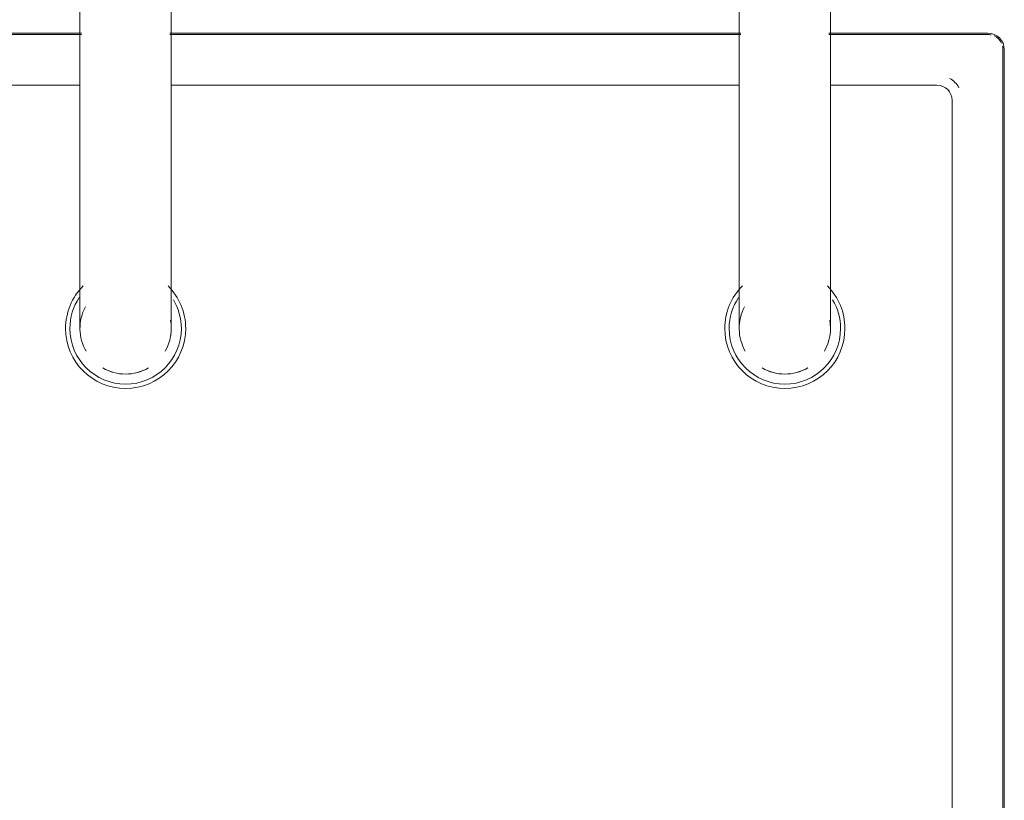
# Model space of a CAD drawing. Header units: millimetres. Extents: x -281 to 121694, y -16481 to 65128.
# Tile 475 of 656: x 15529 to 15723, y 35727 to 35881. Entities that reach past the tile are written whole.
import ezdxf

# ---------------------------------------------------------------- set-up
doc = ezdxf.new("R2010")
doc.units = ezdxf.units.MM
for name, color, linetype, lineweight in [('A--L$01A__Algemeen', 7, 'Continuous', 5), ('A--L74__VasteSanitaireVoorz', 1, 'Continuous', 5), ('A--L82__LosseGebruikersInvent', 1, 'Continuous', 5)]:
    doc.layers.add(name, color=color, linetype=linetype, lineweight=lineweight)

# ---------------------------------------------------------------- blocks, each defined once
blk = doc.blocks.new('NLRS_82_FU_UN_spoekbak_gen_kad - spoelbak dxbxh 900x900x957-V355-L_80_ 14')
at = {"layer": 'A--L$01A__Algemeen'}
for p, q in [((-170, -149.05), (-8.69, -149.05)), ((8.69, -149.05), (121.31, -149.05)), ((138.69, -149.05), (170, -149.05)), ((173.28, -152.32), (173.28, -492.32))]:
    blk.add_line(p, q, dxfattribs=at)
blk.add_arc((170, -152.32), 3.28, 0, 90, dxfattribs=at)
at = {"layer": 'A--L74__VasteSanitaireVoorz'}
for p, q in [((-9, -87.32), (-9, -177.32)), ((9, -177.32), (9, -87.32)), ((121, -87.32), (121, -177.32)), ((139, -177.32), (139, -87.32)), ((-170, -149.32), (-8.69, -149.32)), ((8.69, -149.32), (121.31, -149.32)), ((138.69, -149.32), (170, -149.32)), ((173, -152.32), (173, -492.32)), ((-9, -159.32), (-160, -159.32)), ((121, -159.32), (9, -159.32)), ((160, -159.32), (139, -159.32)), ((163, -482.32), (163, -162.32))]:
    blk.add_line(p, q, dxfattribs=at)
at = {"layer": 'A--L74__VasteSanitaireVoorz', "flags": 128}
for points in [[(-9, -177.32), (-9, -178.52), (-9, -179.72), (-9, -180.92), (-9, -182.1), (-9, -183.28), (-9, -184.46), (-9, -185.61), (-9, -186.76), (-9, -187.89), (-9, -189.01), (-9, -190.1), (-9, -191.18), (-9, -192.23), (-9, -193.26), (-9, -194.26), (-9, -195.24), (-9, -196.19), (-9, -197.11), (-9, -197.99), (-9, -198.84), (-9, -199.66), (-9, -200.45), (-9, -201.19), (-9, -201.9), (-9, -202.57), (-9, -203.2), (-9, -203.78), (-9, -204.33), (-9, -204.83), (-9, -205.29), (-9, -205.7), (-9, -206.06), (-9, -206.39), (-9, -206.66), (-9, -206.89), (-9, -207.07), (-9, -207.2), (-9, -207.29), (-9, -207.32)], [(9, -207.32), (9, -207.3), (9, -207.23), (9, -207.11), (9, -206.94), (9, -206.73), (9, -206.46), (9, -206.16), (9, -205.8), (9, -205.4), (9, -204.96), (9, -204.47), (9, -203.93), (9, -203.36), (9, -202.74), (9, -202.08), (9, -201.39), (9, -200.65), (9, -199.88), (9, -199.07), (9, -198.23), (9, -197.35), (9, -196.44), (9, -195.5), (9, -194.53), (9, -193.53), (9, -192.51), (9, -191.46), (9, -190.39), (9, -189.3), (9, -188.19), (9, -187.07), (9, -185.93), (9, -184.77), (9, -183.6), (9, -182.42), (9, -181.24), (9, -180.04), (9, -178.85), (9, -177.65), (9, -177.32)], [(121, -177.32), (121, -178.52), (121, -179.72), (121, -180.92), (121, -182.1), (121, -183.28), (121, -184.46), (121, -185.61), (121, -186.76), (121, -187.89), (121, -189.01), (121, -190.1), (121, -191.18), (121, -192.23), (121, -193.26), (121, -194.26), (121, -195.24), (121, -196.19), (121, -197.11), (121, -197.99), (121, -198.84), (121, -199.66), (121, -200.45), (121, -201.19), (121, -201.9), (121, -202.57), (121, -203.2), (121, -203.78), (121, -204.33), (121, -204.83), (121, -205.29), (121, -205.7), (121, -206.06), (121, -206.39), (121, -206.66), (121, -206.89), (121, -207.07), (121, -207.2), (121, -207.29), (121, -207.32)], [(139, -207.32), (139, -207.3), (139, -207.23), (139, -207.11), (139, -206.94), (139, -206.73), (139, -206.46), (139, -206.16), (139, -205.8), (139, -205.4), (139, -204.96), (139, -204.47), (139, -203.93), (139, -203.36), (139, -202.74), (139, -202.08), (139, -201.39), (139, -200.65), (139, -199.88), (139, -199.07), (139, -198.23), (139, -197.35), (139, -196.44), (139, -195.5), (139, -194.53), (139, -193.53), (139, -192.51), (139, -191.46), (139, -190.39), (139, -189.3), (139, -188.19), (139, -187.07), (139, -185.93), (139, -184.77), (139, -183.6), (139, -182.42), (139, -181.24), (139, -180.04), (139, -178.85), (139, -177.65), (139, -177.32)]]:
    blk.add_lwpolyline(points, dxfattribs=at)
at = {"layer": 'A--L74__VasteSanitaireVoorz'}
for centre, radius, start, end in [((170, -152.32), 3, 77.1429, 90), ((170, -152.32), 3, 25.7143, 64.2857), ((170, -152.32), 3, 360, 12.8571), ((160, -162.32), 5, 30, 60), ((160, -162.32), 3, 0, 90), ((0, -207.32), 11.85, 135, 180), ((0, -207.32), 11.85, 360, 45), ((130, -207.32), 11.85, 135, 180), ((130, -207.32), 11.85, 360, 45), ((0, -207.32), 10.99, 146.2286, 180), ((0, -207.32), 10.99, 360, 30.9909), ((130, -207.32), 10.99, 146.2286, 180), ((130, -207.32), 10.99, 360, 30.9909), ((0, -207.32), 9, 151.7628, 210), ((130, -207.32), 9, 151.7628, 210), ((0, -207.32), 9, 330, 10.5797), ((130, -207.32), 9, 330, 10.5797), ((0, -207.32), 11.85, 180, 360), ((0, -207.32), 10.99, 180, 360), ((0, -207.32), 9, 350.8703, 360), ((130, -207.32), 11.85, 180, 360), ((130, -207.32), 10.99, 180, 360), ((130, -207.32), 9, 350.8703, 360), ((0, -207.32), 9, 240.0008, 270), ((0, -207.32), 9, 240, 300), ((0, -207.32), 9, 270, 299.9992), ((130, -207.32), 9, 240.0008, 270), ((130, -207.32), 9, 240, 300), ((130, -207.32), 9, 270, 299.9992)]:
    blk.add_arc(centre, radius, start, end, dxfattribs=at)

msp = doc.modelspace()

# ---------------------------------------------------------------- block references
at = {"layer": 'A--L82__LosseGebruikersInvent'}
msp.add_blockref('NLRS_82_FU_UN_spoekbak_gen_kad - spoelbak dxbxh 900x900x957-V355-L_80_ 14', (15550, 36027.32), dxfattribs=at)

doc.saveas('drawing.dxf')
